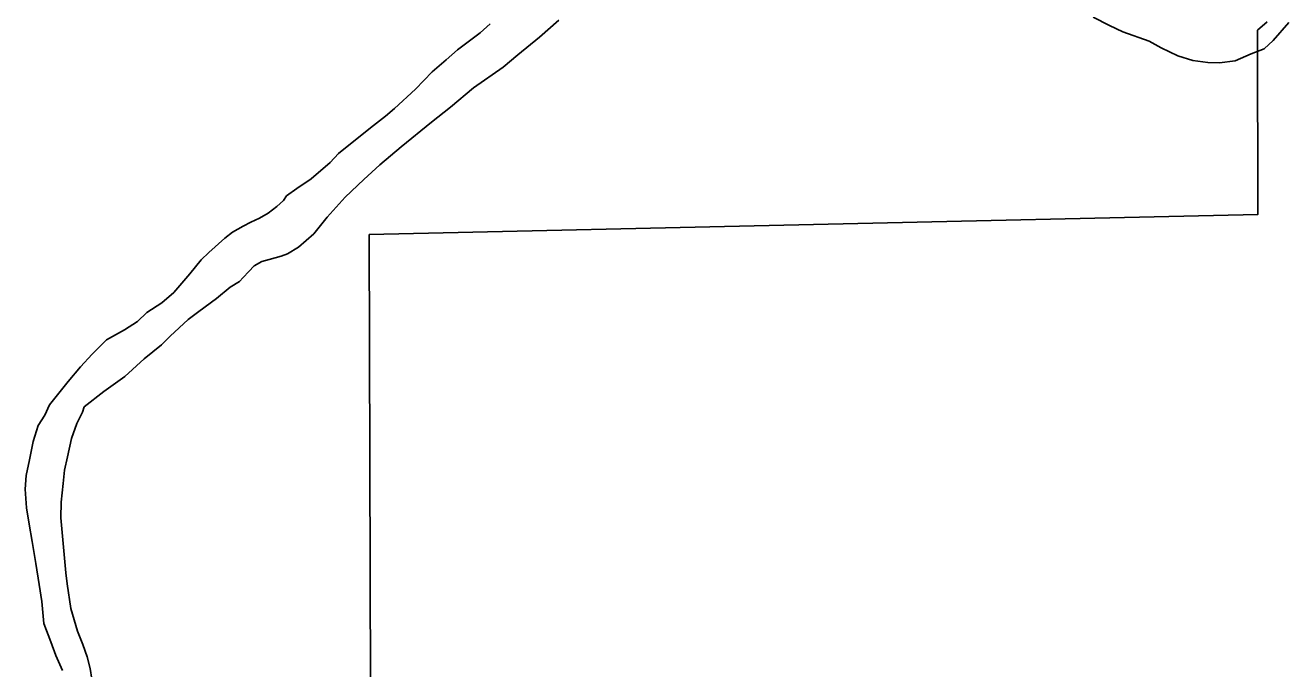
# Model space of a CAD drawing. Extents: x -83719 to 153526, y -11835 to 11446.
# Drawn here: x 15349.5 to 15473.5, y -705.8 to -642.6 of the extents above; entities that cross this region are included whole.
import ezdxf

# ---------------------------------------------------------------- set-up
doc = ezdxf.new("R2010")
doc.units = 0
doc.layers.add('Level 2', color=7, linetype='Continuous')
doc.layers.add('Level 9', color=7, linetype='Continuous')

msp = doc.modelspace()

# ---------------------------------------------------------------- linework, layer by layer
at = {"layer": 'Level 2'}
for points in [[(15471.41, -642.26), (15470.46, -643.08)], [(15471.41, -642.26), (15470.46, -643.08)], [(15470.46, -643.08), (15470.48, -661.17), (15383.27, -663.15), (15383.52, -751.75)], [(15470.46, -643.08), (15470.48, -661.17), (15383.27, -663.15), (15383.52, -751.75), (15470.31, -750.54), (15471.37, -809.05)]]:
    msp.add_lwpolyline(points, dxfattribs=at)
at = {"layer": 'Level 9'}
for points in [[(15355.29, -680.05), (15357.23, -678.55), (15359.27, -677.08), (15361.18, -675.35), (15362.86, -673.96), (15363.74, -673.11), (15365.48, -671.49), (15366.54, -670.7), (15368.28, -669.41), (15369.6, -668.29), (15370.52, -667.74), (15370.88, -667.37), (15371.44, -666.76), (15371.97, -666.22), (15372.72, -665.77), (15373.45, -665.6), (15374.61, -665.25), (15375.24, -665.04), (15376.33, -664.39), (15377.84, -663.06), (15379.12, -661.44), (15380.89, -659.48), (15382.73, -657.75), (15384.3, -656.3), (15386.41, -654.53), (15389.37, -652.12), (15391.24, -650.65), (15393.51, -648.75), (15396.41, -646.71), (15397.86, -645.49), (15399.96, -643.75), (15401.87, -642.09)], [(15355.29, -680.05), (15357.23, -678.55), (15359.27, -677.08), (15361.18, -675.35), (15362.86, -673.96), (15363.74, -673.11), (15365.48, -671.49), (15366.54, -670.7), (15368.28, -669.41), (15369.6, -668.29), (15370.52, -667.74), (15370.88, -667.37), (15371.44, -666.76), (15371.97, -666.22), (15372.72, -665.77), (15373.45, -665.6), (15374.61, -665.25), (15375.24, -665.04), (15376.33, -664.39), (15377.84, -663.06), (15379.12, -661.44), (15380.89, -659.48), (15382.73, -657.75), (15384.3, -656.3), (15386.41, -654.53), (15389.37, -652.12), (15391.24, -650.65), (15393.51, -648.75), (15396.41, -646.71), (15397.86, -645.49), (15399.96, -643.75), (15401.87, -642.09)], [(15454.31, -641.81), (15455.91, -642.62), (15457.22, -643.23), (15459.8, -644.17), (15461, -644.82), (15462.64, -645.59), (15464.11, -646.07), (15465.58, -646.25), (15466.71, -646.27), (15468.24, -646.08), (15469.83, -645.39), (15471.09, -644.91), (15471.97, -644.09), (15473.51, -642.33)], [(15454.31, -641.81), (15455.91, -642.62), (15457.22, -643.23), (15459.8, -644.17), (15461, -644.82), (15462.64, -645.59), (15464.11, -646.07), (15465.58, -646.25), (15466.71, -646.27), (15468.24, -646.08), (15469.83, -645.39), (15471.09, -644.91), (15471.97, -644.09), (15473.51, -642.33)], [(15353.72, -677.56), (15354.94, -676.14), (15356.08, -674.89), (15357.49, -673.47), (15359.24, -672.51), (15360.53, -671.66), (15361.45, -670.78), (15362.9, -669.85), (15364.08, -668.84), (15365.65, -667.01), (15366.77, -665.63), (15367.52, -664.91), (15369.1, -663.49), (15369.86, -662.91), (15370.88, -662.33), (15371.64, -661.92), (15372.5, -661.54), (15373.36, -661.03), (15374.18, -660.38), (15374.84, -659.8), (15375.16, -659.33), (15376.15, -658.62), (15377.57, -657.66), (15379.44, -656.06), (15380.26, -655.18), (15383.39, -652.67), (15384.87, -651.51), (15385.76, -650.77), (15387.82, -648.87), (15389.43, -647.18), (15390.81, -645.99), (15391.93, -645), (15394.14, -643.34), (15395.12, -642.45)], [(15353.72, -677.56), (15354.94, -676.14), (15356.08, -674.89), (15357.49, -673.47), (15359.24, -672.51), (15360.53, -671.66), (15361.45, -670.78), (15362.9, -669.85), (15364.08, -668.84), (15365.65, -667.01), (15366.77, -665.63), (15367.52, -664.91), (15369.1, -663.49), (15369.86, -662.91), (15370.88, -662.33), (15371.64, -661.92), (15372.5, -661.54), (15373.36, -661.03), (15374.18, -660.38), (15374.84, -659.8), (15375.16, -659.33), (15376.15, -658.62), (15377.57, -657.66), (15379.44, -656.06), (15380.26, -655.18), (15383.39, -652.67), (15384.87, -651.51), (15385.76, -650.77), (15387.82, -648.87), (15389.43, -647.18), (15390.81, -645.99), (15391.93, -645), (15394.14, -643.34), (15395.12, -642.45)], [(15353.72, -677.56), (15351.87, -679.87), (15351.43, -680.88), (15350.76, -681.9), (15350.27, -683.45), (15349.92, -685.27), (15349.6, -686.78), (15349.51, -688.12), (15349.62, -689.98), (15349.9, -691.58), (15350.18, -693.27), (15350.54, -695.43), (15350.86, -697.49), (15351.14, -699.16), (15351.34, -701.32), (15352.02, -703.11), (15352.52, -704.46), (15353.16, -705.95)], [(15355.29, -680.05), (15355.12, -680.58), (15354.55, -681.7), (15354.03, -683.15), (15353.64, -684.96), (15353.35, -686.27), (15353.22, -687.58), (15353.04, -689.42), (15352.98, -690.96), (15353.16, -692.76), (15353.5, -696.35), (15353.63, -697.42), (15353.99, -699.85), (15354.62, -702.06), (15355.16, -703.39), (15355.59, -704.58), (15355.89, -705.74), (15356.05, -706.8)]]:
    msp.add_lwpolyline(points, dxfattribs=at)

doc.saveas('drawing.dxf')
